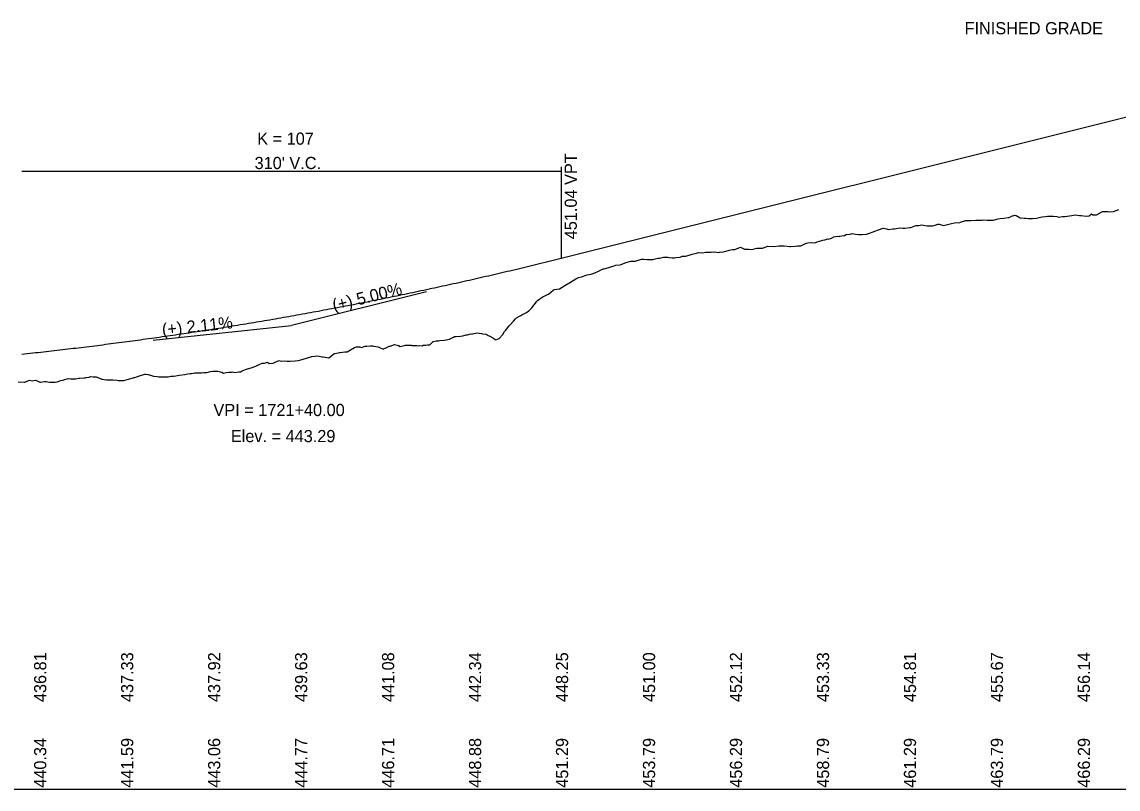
# Model space of a CAD drawing. Extents: x 2017200 to 2047700, y 854850 to 893350.
# Drawn here: x 2021485 to 2022115, y 877100 to 877541 of the extents above; entities that cross this region are included whole.
import ezdxf

# ---------------------------------------------------------------- set-up
doc = ezdxf.new("R2010")
doc.units = 0
for name, color, linetype in [('RD_DDB_GradeTX', 7, 'Continuous'), ('RD_DDB_Profile_EX', 7, 'Continuous'), ('RD_DDB_Profile_Lbl', 7, 'Continuous'), ('RD_DDB_Profile_PR', 7, 'Continuous'), ('RD_DDB_StripGrade', 7, 'Continuous'), ('RD_DDB_VCLbl', 7, 'Continuous'), ('RD_GPK_Profile_Cell', 7, 'Continuous')]:
    doc.layers.add(name, color=color, linetype=linetype)

msp = doc.modelspace()

# ---------------------------------------------------------------- linework, layer by layer
at = {"layer": 'RD_DDB_GradeTX'}
for p in [(2021717.61, 877385.85), (2021560.44, 877358.05)]:
    msp.add_line(p, (2021640, 877366.45), dxfattribs=at)
at = {"layer": 'RD_DDB_Profile_EX'}
msp.add_lwpolyline([(2021482.93, 877334.11), (2021486.26, 877333.89), (2021486.63, 877334), (2021489.32, 877335.01), (2021490.87, 877334.79), (2021492.52, 877335.09), (2021493.75, 877334.63), (2021495.38, 877334.03), (2021495.71, 877333.94), (2021497.96, 877334.29), (2021498.9, 877334.28), (2021500.92, 877333.9), (2021501.73, 877333.98), (2021502.1, 877334.02), (2021504.16, 877333.91), (2021505.29, 877334.17), (2021507.33, 877334.87), (2021508.48, 877335.09), (2021509.71, 877335.44), (2021510.94, 877335.79), (2021511.67, 877335.97), (2021512.96, 877335.88), (2021514.86, 877335.88), (2021515.94, 877335.76), (2021517.69, 877336.22), (2021518.05, 877336.31), (2021520.94, 877336.43), (2021521.39, 877336.41), (2021521.78, 877336.53), (2021523.73, 877336.8), (2021524.43, 877337.14), (2021525.93, 877337.04), (2021527.62, 877336.94), (2021530.91, 877335.69), (2021533.66, 877335.27), (2021534, 877335.22), (2021535.46, 877335.22), (2021537.19, 877335.19), (2021539.51, 877335), (2021540.38, 877334.89), (2021540.86, 877334.92), (2021541.64, 877334.92), (2021543.56, 877334.94), (2021544.84, 877335.21), (2021546.75, 877335.77), (2021548.42, 877336.24), (2021549.62, 877336.55), (2021549.94, 877336.63), (2021550.78, 877337.08), (2021553.12, 877337.77), (2021555.73, 877338.45), (2021556.31, 877338.5), (2021557.6, 877338.35), (2021559.49, 877337.7), (2021560.67, 877337.47), (2021562.68, 877337.14), (2021563.63, 877337.04), (2021565.86, 877336.99), (2021566.32, 877337.06), (2021569.04, 877336.94), (2021570.54, 877337.36), (2021572.23, 877337.34), (2021573.56, 877337.62), (2021575.47, 877338.02), (2021578.59, 877338.35), (2021580.39, 877338.65), (2021581.77, 877338.84), (2021582.44, 877338.85), (2021584.32, 877339.31), (2021584.95, 877339.39), (2021585.3, 877339.39), (2021588.14, 877339.33), (2021589.52, 877339.43), (2021590.21, 877339.48), (2021591.32, 877339.53), (2021593.37, 877339.98), (2021594.5, 877340.2), (2021595.11, 877340.18), (2021597.68, 877340.3), (2021600, 877339.6), (2021600.86, 877339.2), (2021602.44, 877339.47), (2021604.03, 877339.71), (2021605.48, 877339.77), (2021605.98, 877339.79), (2021607.21, 877339.45), (2021609.77, 877339.87), (2021610.69, 877339.94), (2021611.55, 877340.38), (2021613.57, 877341.27), (2021614.65, 877341.61), (2021616.74, 877342.18), (2021619.52, 877343.16), (2021619.92, 877343.32), (2021620.68, 877343.71), (2021621.44, 877344.1), (2021623.1, 877344.95), (2021624.38, 877344.81), (2021626.27, 877345.35), (2021627.19, 877344.69), (2021629.45, 877344.89), (2021629.84, 877345), (2021632.62, 877346.42), (2021634.09, 877345.92), (2021635.8, 877346.18), (2021637.41, 877346.08), (2021639.03, 877345.97), (2021642.15, 877346.12), (2021643.78, 877346.48), (2021645.39, 877346.84), (2021648.61, 877347.72), (2021651.66, 877348.71), (2021653.44, 877348.9), (2021654.84, 877349.17), (2021657.51, 877348.54), (2021658.27, 877348.42), (2021661.35, 877347.88), (2021663.08, 877349.34), (2021664.35, 877350.26), (2021664.97, 877350.41), (2021666.79, 877350.88), (2021667.52, 877350.92), (2021667.89, 877350.95), (2021669.33, 877351.13), (2021670.69, 877351.31), (2021672.06, 877351.42), (2021673.86, 877352.55), (2021676.11, 877353.94), (2021677.31, 877354.32), (2021679.16, 877354.29), (2021680.2, 877353.83), (2021682.29, 877354.63), (2021683.36, 877354.59), (2021685.45, 877354.81), (2021686.53, 877354.84), (2021687.08, 877354.69), (2021689.7, 877354.32), (2021690.99, 877353.76), (2021692.87, 877353), (2021693.27, 877353.2), (2021694.83, 877353.94), (2021696.03, 877354.64), (2021696.64, 877354.71), (2021699.2, 877355.59), (2021701.41, 877355.07), (2021702.36, 877354.43), (2021704.24, 877354.88), (2021705.53, 877355.23), (2021707.58, 877355.17), (2021708.69, 877355.14), (2021709.23, 877355.11), (2021710.94, 877355.01), (2021711.86, 877354.93), (2021712.32, 877354.92), (2021713.69, 877355.05), (2021715.02, 877354.85), (2021715.69, 877355.16), (2021717.21, 877355.3), (2021718.19, 877355.39), (2021719.43, 877355.38), (2021721.35, 877357.23), (2021723.16, 877357.66), (2021724.51, 877357.74), (2021725.19, 877357.88), (2021727.67, 877358.05), (2021728.92, 877358.26), (2021730.84, 877358.73), (2021732.67, 877359.62), (2021733.17, 877359.87), (2021733.67, 877360.11), (2021734, 877360.17), (2021734.66, 877360.19), (2021737.16, 877360.48), (2021738.42, 877360.53), (2021740.32, 877361.13), (2021740.79, 877361.13), (2021741.16, 877361.21), (2021742.21, 877361.45), (2021743.48, 877361.74), (2021744.11, 877361.68), (2021746.64, 877362.26), (2021747.92, 877362.05), (2021749.14, 877361.85), (2021749.8, 877361.74), (2021751.79, 877361.44), (2021752.96, 877360.86), (2021753.53, 877360.67), (2021756.12, 877359.17), (2021757.12, 877358.43), (2021757.42, 877358.21), (2021759.28, 877358.99), (2021761.4, 877361.29), (2021762.43, 877363.13), (2021762.94, 877363.65), (2021765.1, 877366.33), (2021765.59, 877366.94), (2021767.63, 877368.98), (2021768.75, 877370.28), (2021769.31, 877370.89), (2021771.04, 877371.89), (2021771.9, 877372.36), (2021772.32, 877372.61), (2021773.08, 877372.99), (2021775.06, 877373.98), (2021776.45, 877374.93), (2021778.22, 877376.6), (2021780.72, 877380.17), (2021781.06, 877380.53), (2021781.37, 877380.86), (2021783.59, 877382.34), (2021784.53, 877382.93), (2021786.36, 877383.9), (2021787.68, 877384.53), (2021789.04, 877385.65), (2021790.44, 877386.8), (2021791.03, 877387.18), (2021793.99, 877387.54), (2021795.5, 877388.51), (2021797.14, 877389.5), (2021800.35, 877391.48), (2021803.45, 877393.28), (2021805.01, 877394.09), (2021806.6, 877394.58), (2021809.94, 877395.63), (2021812.19, 877396.1), (2021812.91, 877396.3), (2021814.33, 877396.84), (2021816.06, 877397.49), (2021819.22, 877399.03), (2021819.7, 877399.13), (2021822.37, 877399.83), (2021823.64, 877400.29), (2021825.52, 877400.76), (2021826.49, 877401.21), (2021828.68, 877401.37), (2021829.46, 877401.59), (2021831.83, 877402.53), (2021832.96, 877403.01), (2021834.98, 877403.53), (2021837.62, 877403.58), (2021838.14, 877403.71), (2021839.22, 877404.02), (2021841.29, 877404.57), (2021842.28, 877404.65), (2021844.44, 877404.51), (2021846.94, 877404.55), (2021847.6, 877404.47), (2021848.98, 877404.76), (2021850.75, 877405.18), (2021851.6, 877405.3), (2021853.9, 877405.86), (2021856.26, 877405.76), (2021857.06, 877405.7), (2021858.73, 877405.49), (2021860.21, 877405.43), (2021860.92, 877405.56), (2021863.36, 877405.78), (2021864.62, 877406.41), (2021866.52, 877406.4), (2021868.49, 877406.99), (2021869.67, 877407.42), (2021870.23, 877407.56), (2021872.82, 877408.01), (2021874.15, 877408.49), (2021875.98, 877408.35), (2021878.25, 877408.61), (2021879.13, 877408.7), (2021881.3, 877408.65), (2021882.28, 877408.8), (2021884.21, 877408.71), (2021885.44, 877408.44), (2021886.06, 877408.6), (2021888.01, 877408.94), (2021888.87, 877409.08), (2021891.74, 877409.76), (2021893.53, 877410.19), (2021894.9, 877410.3), (2021898.05, 877411.49), (2021900.36, 877410.44), (2021901.2, 877410.47), (2021902.85, 877410.38), (2021904.36, 877410.19), (2021907.52, 877411.05), (2021910.66, 877411.06), (2021912.28, 877411.46), (2021913.82, 877412.12), (2021917.28, 877412.03), (2021920.12, 877412.27), (2021921.48, 877412.39), (2021923.28, 877412.31), (2021926.43, 877411.95), (2021927.04, 877411.96), (2021929.58, 877412.18), (2021930.8, 877412.31), (2021932.74, 877412.41), (2021935.46, 877413.64), (2021935.89, 877413.8), (2021936.8, 877414.01), (2021939.04, 877414.23), (2021940.88, 877414.11), (2021942.2, 877414.64), (2021944.78, 877415.31), (2021945.35, 877415.5), (2021946.55, 877415.86), (2021948.03, 877416.32), (2021948.5, 877416.14), (2021950.41, 877416.77), (2021951.66, 877417.4), (2021954.09, 877417.81), (2021954.81, 877417.65), (2021955.18, 877417.92), (2021956.31, 877418.13), (2021957.96, 877418.32), (2021958.75, 877418.74), (2021961.12, 877419.05), (2021962.33, 877419.43), (2021964.27, 877419.04), (2021966.07, 877418.84), (2021967.42, 877418.77), (2021968.07, 877418.83), (2021970.58, 877419.06), (2021972.73, 877419.73), (2021973.73, 877420.21), (2021975.83, 877420.93), (2021976.88, 877421.41), (2021977.39, 877421.61), (2021980.04, 877422.53), (2021982.05, 877422.15), (2021983.19, 877421.76), (2021985.59, 877422.08), (2021986.34, 877422.15), (2021986.71, 877422.17), (2021989.5, 877422.71), (2021991.37, 877422.52), (2021992.65, 877422.52), (2021995.34, 877422.78), (2021996.02, 877422.92), (2021998.96, 877424.01), (2022000.68, 877424.05), (2022002.11, 877424.43), (2022005.34, 877423.9), (2022008.42, 877423.75), (2022010, 877424.26), (2022011.57, 877424.75), (2022012.37, 877424.84), (2022014.86, 877424.1), (2022017.88, 877424.87), (2022019.32, 877425.19), (2022021.03, 877425.63), (2022024.18, 877425.66), (2022024.62, 877425.85), (2022027.34, 877426.88), (2022028.64, 877426.92), (2022030.49, 877426.82), (2022033.3, 877427.06), (2022033.64, 877427.09), (2022034.37, 877427.15), (2022036.8, 877427.15), (2022037.95, 877427.27), (2022039.95, 877427.11), (2022042.61, 877427.1), (2022043.36, 877427.14), (2022044.13, 877427.3), (2022046.26, 877427.85), (2022047.27, 877427.95), (2022049.41, 877428.3), (2022051.93, 877428.6), (2022052.56, 877428.61), (2022053.89, 877429.37), (2022055.72, 877429.95), (2022056.59, 877429.67), (2022058.87, 877428.37), (2022061.25, 877428.27), (2022062.02, 877428.14), (2022063.65, 877428.11), (2022065.18, 877428.06), (2022065.91, 877428.08), (2022068.33, 877428.23), (2022070.57, 877428.86), (2022071.48, 877429.08), (2022073.41, 877429.26), (2022074.64, 877429.28), (2022075.23, 877429.37), (2022077.79, 877429.37), (2022079.88, 877429.18), (2022080.94, 877428.88), (2022083.16, 877429.09), (2022084.1, 877429.12), (2022084.54, 877429.2), (2022087.25, 877429.53), (2022088.64, 877429.7), (2022090.4, 877430.17), (2022092.92, 877429.81), (2022093.56, 877429.73), (2022093.86, 877429.73), (2022096.71, 877429.37), (2022098.52, 877429.52), (2022099.86, 877430.81), (2022100.55, 877430.18), (2022102.68, 877430.18), (2022103.18, 877430.29), (2022106.17, 877432.1), (2022107.84, 877432.1), (2022109.32, 877432.02), (2022110.08, 877431.91), (2022112.5, 877431.98), (2022115.63, 877433.14)], dxfattribs=at)
at = {"layer": 'RD_DDB_Profile_PR'}
msp.add_line((2021795, 877405.2), (2022249.69, 877518.85), dxfattribs=at)
msp.add_spline([(2021485, 877350.08), (2021491.2, 877350.74), (2021497.4, 877351.42), (2021503.6, 877352.12), (2021509.8, 877352.84), (2021516, 877353.58), (2021522.2, 877354.33), (2021528.4, 877355.1), (2021534.6, 877355.89), (2021540.8, 877356.7), (2021547, 877357.52), (2021553.2, 877358.37), (2021559.4, 877359.23), (2021565.6, 877360.1), (2021571.8, 877361), (2021578, 877361.92), (2021584.2, 877362.85), (2021590.4, 877363.8), (2021596.6, 877364.77), (2021602.8, 877365.75), (2021609, 877366.76), (2021615.2, 877367.78), (2021621.4, 877368.82), (2021627.6, 877369.87), (2021633.8, 877370.95), (2021640, 877372.04), (2021646.2, 877373.15), (2021652.4, 877374.28), (2021658.6, 877375.43), (2021664.8, 877376.6), (2021671, 877377.78), (2021677.2, 877378.98), (2021683.4, 877380.2), (2021689.6, 877381.44), (2021695.8, 877382.69), (2021702, 877383.96), (2021708.2, 877385.25), (2021714.4, 877386.56), (2021720.6, 877387.89), (2021726.8, 877389.23), (2021733, 877390.59), (2021739.2, 877391.97), (2021745.4, 877393.37), (2021751.6, 877394.79), (2021757.8, 877396.22), (2021764, 877397.67), (2021770.2, 877399.14), (2021776.4, 877400.63), (2021782.6, 877402.13), (2021788.8, 877403.65), (2021795, 877405.2)], degree=3, dxfattribs=at)
at = {"layer": 'RD_DDB_VCLbl'}
for p, q in [((2021795, 877457.7), (2021795, 877405.2)), ((2021485, 877455.2), (2021795, 877455.2))]:
    msp.add_line(p, q, dxfattribs=at)
at = {"layer": 'RD_GPK_Profile_Cell'}
msp.add_line((2020500, 877100), (2022400, 877100), dxfattribs=at)

# ---------------------------------------------------------------- texts
at = {"layer": 'RD_DDB_GradeTX'}
for s, rotation, p in [('(+) 5.00%', 14.03465, (2021664.42, 877374.62)), ('(+) 2.11%', 6.02911, (2021565.87, 877360.63))]:
    msp.add_text(s, height=7, rotation=rotation, dxfattribs=at).set_placement(p)
at = {"layer": 'RD_DDB_Profile_Lbl'}
for s, p in [('FINISHED GRADE', (2022026.9, 877533.94)), ('VPI = 1721+40.00', (2021595.1, 877314.45)), ('Elev. = 443.29', (2021605.11, 877299.45))]:
    msp.add_text(s, height=7, dxfattribs=at).set_placement(p)
at = {"layer": 'RD_DDB_StripGrade'}
for s, p in [('451.04 VPT', (2021804, 877416.1)), ('442.34', (2021749, 877150)), ('456.14', (2022099, 877150)), ('436.81', (2021499, 877150)), ('437.33', (2021549, 877150)), ('437.92', (2021599, 877150)), ('439.63', (2021649, 877150)), ('441.08', (2021699, 877150)), ('448.25', (2021799, 877150)), ('451.00', (2021849, 877150)), ('452.12', (2021899, 877150)), ('453.33', (2021949, 877150)), ('454.81', (2021999, 877150)), ('455.67', (2022049, 877150)), ('440.34', (2021499, 877100.75)), ('441.59', (2021549, 877100.75)), ('443.06', (2021599, 877100.75)), ('444.77', (2021649, 877100.75)), ('446.71', (2021699, 877100.75)), ('448.88', (2021749, 877100.75)), ('451.29', (2021799, 877100.75)), ('453.79', (2021849, 877100.75)), ('456.29', (2021899, 877100.75)), ('458.79', (2021949, 877100.75)), ('461.29', (2021999, 877100.75)), ('463.79', (2022049, 877100.75)), ('466.29', (2022099, 877100.75))]:
    msp.add_text(s, height=7, rotation=90, dxfattribs=at).set_placement(p)
at = {"layer": 'RD_DDB_VCLbl'}
for s, p in [('K = 107', (2021620.28, 877470.45)), ("310' V.C.", (2021618.75, 877456.45))]:
    msp.add_text(s, height=7, dxfattribs=at).set_placement(p)

doc.saveas('drawing.dxf')
